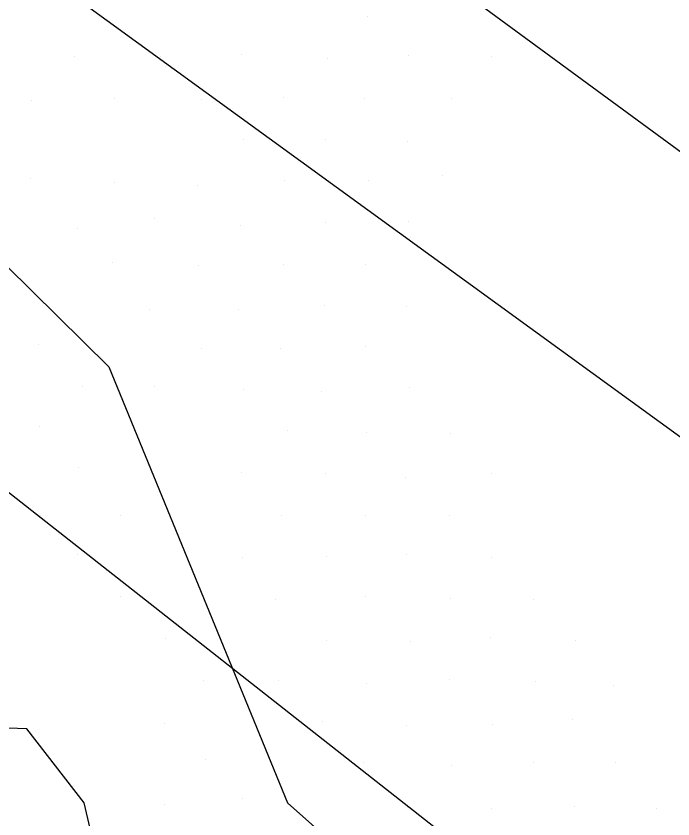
# Model space of a CAD drawing. Extents: x 1602514 to 1609837, y 863887 to 871157.
# Drawn here: x 1606547.07 to 1606580.52, y 865648.6 to 865689.49 of the extents above; entities that cross this region are included whole.
import ezdxf

# ---------------------------------------------------------------- set-up
doc = ezdxf.new("R2010")
doc.units = 0
for name, color, linetype in [('Survey-Entrances', 7, 'Continuous'), ('Survey-Flow line', 7, 'Continuous'), ('Survey-Ridge Lines', 7, 'Continuous'), ('Survey-Spot dirt', 7, 'Continuous'), ('Survey-Vegetation trees', 7, 'Continuous')]:
    doc.layers.add(name, color=color, linetype=linetype)

msp = doc.modelspace()

# ---------------------------------------------------------------- linework, layer by layer
at = {"layer": 'Survey-Entrances'}
for points in [[(1605980.439, 866121.087), (1606019.194, 866074.992), (1606085.728, 866003.012), (1606144.444, 865944.546), (1606164.347, 865927.191), (1606213.395, 865894.188), (1606253.629, 865868.44), (1606340.925, 865816.944), (1606394.589, 865787.872), (1606454.137, 865751.618), (1606496.706, 865723.411), (1606531.802, 865703.739), (1606585.257, 865664.883), (1606641.474, 865621.476)], [(1605980.439, 866121.087), (1606019.194, 866074.992), (1606085.728, 866003.012), (1606144.444, 865944.546), (1606164.347, 865927.191), (1606213.395, 865894.188), (1606253.629, 865868.44), (1606340.925, 865816.944), (1606394.589, 865787.872), (1606454.137, 865751.618), (1606496.706, 865723.411), (1606531.802, 865703.739), (1606585.257, 865664.883), (1606641.474, 865621.476)], [(1606392.71, 865802.217), (1606466.053, 865757.663), (1606514.959, 865727.363), (1606568.699, 865691.558), (1606618.103, 865655.292), (1606648.73, 865633.019)], [(1606392.71, 865802.217), (1606466.053, 865757.663), (1606514.959, 865727.363), (1606568.699, 865691.558), (1606618.103, 865655.292), (1606648.73, 865633.019)]]:
    msp.add_lwpolyline(points, dxfattribs=at)
at = {"layer": 'Survey-Flow line'}
msp.add_line((1606580.289, 865632.389), (1606560.886, 865649.416), dxfattribs=at)
msp.add_line((1606580.289, 865632.389), (1606560.886, 865649.416), dxfattribs=at)
msp.add_lwpolyline([(1606509.095, 865709.587), (1606529.631, 865693.496), (1606551.797, 865671.62), (1606560.886, 865649.416)], dxfattribs=at)
msp.add_lwpolyline([(1606509.095, 865709.587), (1606529.631, 865693.496), (1606551.797, 865671.62), (1606560.886, 865649.416)], dxfattribs=at)
at = {"layer": 'Survey-Ridge Lines'}
for points in [[(1606550.529, 865649.422), (1606547.609, 865653.184), (1606541.44, 865653.409), (1606530.154, 865660.571), (1606504.809, 865697.2), (1606469.176, 865733.931), (1606440.826, 865770.258)], [(1606550.529, 865649.422), (1606547.609, 865653.184), (1606541.44, 865653.409), (1606530.154, 865660.571), (1606504.809, 865697.2), (1606469.176, 865733.931), (1606440.826, 865770.258)], [(1606603.438, 865582.707), (1606594.919, 865593.991), (1606585.103, 865600.609), (1606567.958, 865602.704), (1606551.389, 865603.704), (1606552.293, 865619.421), (1606554.104, 865632.787), (1606552.476, 865641.136), (1606550.529, 865649.422)], [(1606603.438, 865582.707), (1606594.919, 865593.991), (1606585.103, 865600.609), (1606567.958, 865602.704), (1606551.389, 865603.704), (1606552.293, 865619.421), (1606554.104, 865632.787), (1606552.476, 865641.136), (1606550.529, 865649.422)]]:
    msp.add_lwpolyline(points, dxfattribs=at)
at = {"layer": 'Survey-Spot dirt'}
for p, q in [((1606564.94, 865689.475), (1606564.94, 865689.475)), ((1606564.94, 865689.475), (1606564.94, 865689.475)), ((1606558.554, 865687.509), (1606558.554, 865687.509)), ((1606558.554, 865687.509), (1606558.554, 865687.509)), ((1606550.024, 865687.419), (1606550.024, 865687.419)), ((1606550.024, 865687.419), (1606550.024, 865687.419)), ((1606554.397, 865687.426), (1606554.397, 865687.426)), ((1606554.397, 865687.426), (1606554.397, 865687.426)), ((1606562.924, 865687.338), (1606562.924, 865687.338)), ((1606562.924, 865687.338), (1606562.924, 865687.338)), ((1606567.033, 865687.466), (1606567.033, 865687.466)), ((1606567.033, 865687.466), (1606567.033, 865687.466)), ((1606571.292, 865687.428), (1606571.292, 865687.428)), ((1606571.292, 865687.428), (1606571.292, 865687.428)), ((1606547.828, 865685.166), (1606547.828, 865685.166)), ((1606547.828, 865685.166), (1606547.828, 865685.166)), ((1606552.067, 865685.274), (1606552.067, 865685.274)), ((1606552.067, 865685.274), (1606552.067, 865685.274)), ((1606556.496, 865685.246), (1606556.496, 865685.246)), ((1606556.496, 865685.246), (1606556.496, 865685.246)), ((1606560.691, 865685.359), (1606560.691, 865685.359)), ((1606560.691, 865685.359), (1606560.691, 865685.359)), ((1606564.787, 865685.288), (1606564.787, 865685.288)), ((1606564.787, 865685.288), (1606564.787, 865685.288)), ((1606569.215, 865685.285), (1606569.215, 865685.285)), ((1606569.215, 865685.285), (1606569.215, 865685.285)), ((1606558.657, 865683.19), (1606558.657, 865683.19)), ((1606558.657, 865683.19), (1606558.657, 865683.19)), ((1606562.831, 865683.203), (1606562.831, 865683.203)), ((1606562.831, 865683.203), (1606562.831, 865683.203)), ((1606567.012, 865683.099), (1606567.012, 865683.099)), ((1606567.012, 865683.099), (1606567.012, 865683.099)), ((1606547.806, 865681.195), (1606547.806, 865681.195)), ((1606547.806, 865681.195), (1606547.806, 865681.195)), ((1606552.091, 865681.026), (1606552.091, 865681.026)), ((1606552.091, 865681.026), (1606552.091, 865681.026)), ((1606560.737, 865681.109), (1606560.737, 865681.109)), ((1606560.737, 865681.109), (1606560.737, 865681.109)), ((1606565.023, 865681.087), (1606565.023, 865681.087)), ((1606565.023, 865681.087), (1606565.023, 865681.087)), ((1606568.796, 865681.358), (1606568.796, 865681.358)), ((1606568.796, 865681.358), (1606568.796, 865681.358)), ((1606556.282, 865680.868), (1606556.282, 865680.868)), ((1606556.282, 865680.868), (1606556.282, 865680.868)), ((1606554.131, 865679.193), (1606554.131, 865679.193)), ((1606554.131, 865679.193), (1606554.131, 865679.193)), ((1606562.83, 865678.98), (1606562.83, 865678.98)), ((1606562.83, 865678.98), (1606562.83, 865678.98)), ((1606567.05, 865679.019), (1606567.05, 865679.019)), ((1606567.05, 865679.019), (1606567.05, 865679.019)), ((1606550.202, 865678.69), (1606550.202, 865678.69)), ((1606550.202, 865678.69), (1606550.202, 865678.69)), ((1606558.473, 865678.798), (1606558.473, 865678.798)), ((1606558.473, 865678.798), (1606558.473, 865678.798)), ((1606551.954, 865676.944), (1606551.954, 865676.944)), ((1606551.954, 865676.944), (1606551.954, 865676.944)), ((1606556.374, 865676.803), (1606556.374, 865676.803)), ((1606556.374, 865676.803), (1606556.374, 865676.803)), ((1606560.694, 865676.857), (1606560.694, 865676.857)), ((1606560.694, 865676.857), (1606560.694, 865676.857)), ((1606564.872, 865676.859), (1606564.872, 865676.859)), ((1606564.872, 865676.859), (1606564.872, 865676.859)), ((1606553.861, 865674.569), (1606553.861, 865674.569)), ((1606553.861, 865674.569), (1606553.861, 865674.569)), ((1606558.397, 865674.558), (1606558.397, 865674.558)), ((1606558.397, 865674.558), (1606558.397, 865674.558)), ((1606562.781, 865674.753), (1606562.781, 865674.753)), ((1606562.781, 865674.753), (1606562.781, 865674.753)), ((1606566.931, 865674.673), (1606566.931, 865674.673)), ((1606566.931, 865674.673), (1606566.931, 865674.673)), ((1606548.192, 865672.742), (1606548.192, 865672.742)), ((1606548.192, 865672.742), (1606548.192, 865672.742)), ((1606556.495, 865672.55), (1606556.495, 865672.55)), ((1606556.495, 865672.55), (1606556.495, 865672.55)), ((1606560.529, 865672.55), (1606560.529, 865672.55)), ((1606560.529, 865672.55), (1606560.529, 865672.55)), ((1606564.864, 865672.667), (1606564.864, 865672.667)), ((1606564.864, 865672.667), (1606564.864, 865672.667)), ((1606550.45, 865670.634), (1606550.45, 865670.634)), ((1606550.45, 865670.634), (1606550.45, 865670.634)), ((1606554.091, 865670.613), (1606554.091, 865670.613)), ((1606554.091, 865670.613), (1606554.091, 865670.613)), ((1606558.665, 865670.452), (1606558.665, 865670.452)), ((1606558.665, 865670.452), (1606558.665, 865670.452)), ((1606562.641, 865670.364), (1606562.641, 865670.364)), ((1606562.641, 865670.364), (1606562.641, 865670.364)), ((1606567.101, 865670.565), (1606567.101, 865670.565)), ((1606567.101, 865670.565), (1606567.101, 865670.565)), ((1606548.24, 865668.562), (1606548.24, 865668.562)), ((1606548.24, 865668.562), (1606548.24, 865668.562)), ((1606560.886, 865668.38), (1606560.886, 865668.38)), ((1606560.886, 865668.38), (1606560.886, 865668.38)), ((1606564.934, 865668.257), (1606564.934, 865668.257)), ((1606564.934, 865668.257), (1606564.934, 865668.257)), ((1606569.195, 865668.244), (1606569.195, 865668.244)), ((1606569.195, 865668.244), (1606569.195, 865668.244)), ((1606550.231, 865666.479), (1606550.231, 865666.479)), ((1606550.231, 865666.479), (1606550.231, 865666.479)), ((1606558.529, 865666.219), (1606558.529, 865666.219)), ((1606558.529, 865666.219), (1606558.529, 865666.219)), ((1606562.811, 865666.205), (1606562.811, 865666.205)), ((1606562.811, 865666.205), (1606562.811, 865666.205)), ((1606566.914, 865666.011), (1606566.914, 865666.011)), ((1606566.914, 865666.011), (1606566.914, 865666.011)), ((1606571.271, 865666.204), (1606571.271, 865666.204)), ((1606571.271, 865666.204), (1606571.271, 865666.204)), ((1606548.29, 865664.046), (1606548.29, 865664.046)), ((1606548.29, 865664.046), (1606548.29, 865664.046)), ((1606552.408, 865664.041), (1606552.408, 865664.041)), ((1606552.408, 865664.041), (1606552.408, 865664.041)), ((1606560.585, 865664.066), (1606560.585, 865664.066)), ((1606560.585, 865664.066), (1606560.585, 865664.066)), ((1606564.885, 865664.065), (1606564.885, 865664.065)), ((1606564.885, 865664.065), (1606564.885, 865664.065)), ((1606569.144, 865664.06), (1606569.144, 865664.06)), ((1606569.144, 865664.06), (1606569.144, 865664.06)), ((1606550.178, 865662.08), (1606550.178, 865662.08)), ((1606550.178, 865662.08), (1606550.178, 865662.08)), ((1606558.584, 865661.906), (1606558.584, 865661.906)), ((1606558.584, 865661.906), (1606558.584, 865661.906)), ((1606562.88, 865661.959), (1606562.88, 865661.959)), ((1606562.88, 865661.959), (1606562.88, 865661.959)), ((1606566.932, 865662.069), (1606566.932, 865662.069)), ((1606566.932, 865662.069), (1606566.932, 865662.069)), ((1606571.26, 865661.936), (1606571.26, 865661.936)), ((1606571.26, 865661.936), (1606571.26, 865661.936)), ((1606552.382, 865659.932), (1606552.382, 865659.932)), ((1606552.382, 865659.932), (1606552.382, 865659.932)), ((1606560.258, 865659.767), (1606560.258, 865659.767)), ((1606560.258, 865659.767), (1606560.258, 865659.767)), ((1606564.864, 865659.915), (1606564.864, 865659.915)), ((1606564.864, 865659.915), (1606564.864, 865659.915)), ((1606569.168, 865659.85), (1606569.168, 865659.85)), ((1606569.168, 865659.85), (1606569.168, 865659.85)), ((1606573.393, 865659.787), (1606573.393, 865659.787)), ((1606573.393, 865659.787), (1606573.393, 865659.787)), ((1606554.701, 865657.782), (1606554.701, 865657.782)), ((1606554.701, 865657.782), (1606554.701, 865657.782)), ((1606562.858, 865657.671), (1606562.858, 865657.671)), ((1606562.858, 865657.671), (1606562.858, 865657.671)), ((1606571.204, 865657.831), (1606571.204, 865657.831)), ((1606571.204, 865657.831), (1606571.204, 865657.831)), ((1606575.553, 865657.668), (1606575.553, 865657.668)), ((1606575.553, 865657.668), (1606575.553, 865657.668)), ((1606567.141, 865657.628), (1606567.141, 865657.628)), ((1606567.141, 865657.628), (1606567.141, 865657.628)), ((1606556.609, 865655.639), (1606556.609, 865655.639)), ((1606556.609, 865655.639), (1606556.609, 865655.639)), ((1606560.449, 865655.658), (1606560.449, 865655.658)), ((1606560.449, 865655.658), (1606560.449, 865655.658)), ((1606569.13, 865655.696), (1606569.13, 865655.696)), ((1606569.13, 865655.696), (1606569.13, 865655.696)), ((1606564.921, 865655.477), (1606564.921, 865655.477)), ((1606564.921, 865655.477), (1606564.921, 865655.477)), ((1606573.517, 865655.577), (1606573.517, 865655.577)), ((1606573.517, 865655.577), (1606573.517, 865655.577)), ((1606577.467, 865655.408), (1606577.467, 865655.408)), ((1606577.467, 865655.408), (1606577.467, 865655.408)), ((1606562.688, 865653.574), (1606562.688, 865653.574)), ((1606562.688, 865653.574), (1606562.688, 865653.574)), ((1606575.414, 865653.643), (1606575.414, 865653.643)), ((1606575.414, 865653.643), (1606575.414, 865653.643)), ((1606554.634, 865653.463), (1606554.634, 865653.463)), ((1606554.634, 865653.463), (1606554.634, 865653.463)), ((1606566.97, 865653.378), (1606566.97, 865653.378)), ((1606566.97, 865653.378), (1606566.97, 865653.378)), ((1606571.312, 865653.411), (1606571.312, 865653.411)), ((1606571.312, 865653.411), (1606571.312, 865653.411)), ((1606556.707, 865651.64), (1606556.707, 865651.64)), ((1606556.707, 865651.64), (1606556.707, 865651.64)), ((1606564.773, 865651.502), (1606564.773, 865651.502)), ((1606564.773, 865651.502), (1606564.773, 865651.502)), ((1606569.216, 865651.316), (1606569.216, 865651.316)), ((1606569.216, 865651.316), (1606569.216, 865651.316)), ((1606573.429, 865651.453), (1606573.429, 865651.453)), ((1606573.429, 865651.453), (1606573.429, 865651.453)), ((1606577.593, 865651.453), (1606577.593, 865651.453)), ((1606577.593, 865651.453), (1606577.593, 865651.453)), ((1606558.595, 865649.647), (1606558.595, 865649.647)), ((1606558.595, 865649.647), (1606558.595, 865649.647)), ((1606554.603, 865649.364), (1606554.603, 865649.364)), ((1606554.603, 865649.364), (1606554.603, 865649.364)), ((1606566.983, 865649.211), (1606566.983, 865649.211)), ((1606566.983, 865649.211), (1606566.983, 865649.211)), ((1606571.255, 865649.123), (1606571.255, 865649.123)), ((1606571.255, 865649.123), (1606571.255, 865649.123)), ((1606575.508, 865649.255), (1606575.508, 865649.255)), ((1606575.508, 865649.255), (1606575.508, 865649.255)), ((1606579.703, 865649.147), (1606579.703, 865649.147)), ((1606579.703, 865649.147), (1606579.703, 865649.147))]:
    msp.add_line(p, q, dxfattribs=at)
at = {"layer": 'Survey-Vegetation trees'}
msp.add_lwpolyline([(1606966.169, 865108.64), (1606926.006, 865368.719), (1606585.429, 865634.789), (1606394.188, 865784.978), (1606151.898, 865922.968), (1606027.705, 866037.325), (1605914.18, 866179.127), (1605665.453, 866233.318)], dxfattribs=at)
msp.add_lwpolyline([(1606966.169, 865108.64), (1606926.006, 865368.719), (1606585.429, 865634.789), (1606394.188, 865784.978), (1606151.898, 865922.968), (1606027.705, 866037.325), (1605914.18, 866179.127), (1605665.453, 866233.318)], dxfattribs=at)

doc.saveas('drawing.dxf')
